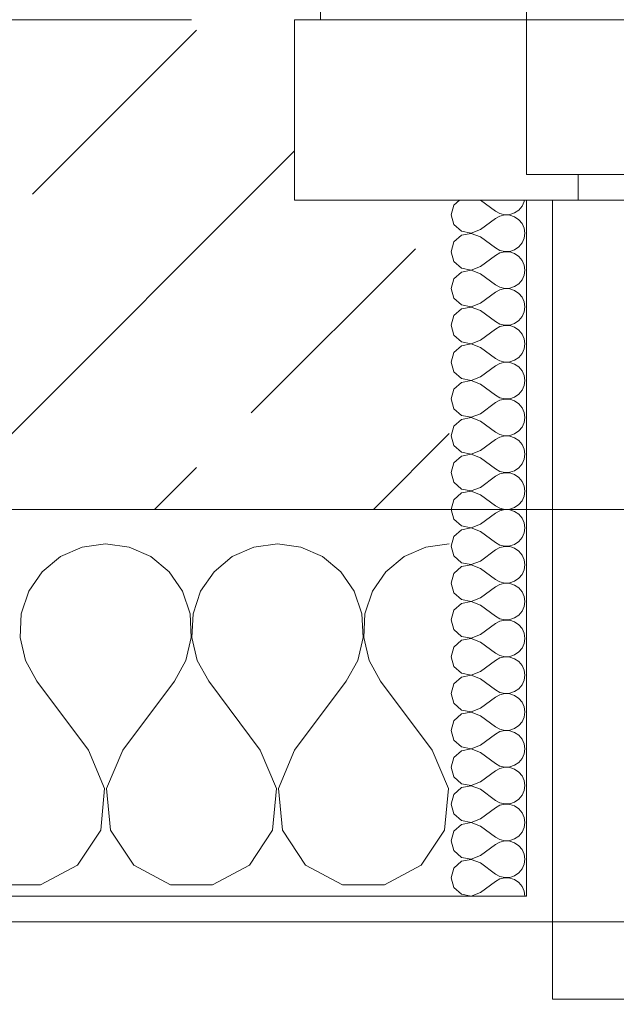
# Model space of a CAD drawing. Header units: metres. Extents: x -4 to 100, y -11 to 17.
# Tile 426 of 656: x 37.033 to 37.265, y -0.187 to 0.195. Entities that reach past the tile are written whole.
import ezdxf

# ---------------------------------------------------------------- set-up
doc = ezdxf.new("R2010")
doc.units = ezdxf.units.M
doc.header["$MEASUREMENT"] = 0
for name, pattern in [('Strichlinie eng', [0.115, 0.075, -0.04]), ('Untersicht', [0.1, 0.075, -0.025]), ('Wipeout_Contour', [1, 0, -1])]:
    doc.linetypes.add(name, pattern=pattern)
for name, color, linetype in [('152 - Bemaßung_ Beschriftung.Ausbau', 7, 'Continuous'), ('603 - Struktur.Bodenplatte_ Decke Roh', 7, 'Continuous'), ('604 - Struktur.Wand Aussen', 7, 'Continuous'), ('653 - Abdeckung.TB Verkofferung', 7, 'Continuous')]:
    doc.layers.add(name, color=color, linetype=linetype)
doc.styles.add('ERSTELLTER_STIL_2', font='txt')
doc.dimstyles.new('ERSTELLTER_STIL__3', dxfattribs={"dimtxt": 0.1, "dimasz": 0.0532, "dimexe": 0.18, "dimexo": 0.0625, "dimgap": 0, "dimtad": 1, "dimzin": 0, "dimdsep": 46, "dimtxsty": 'ERSTELLTER_STIL_2', "dimblk": 'ARROWHEAD_2', "dimblk1": 'ARROWHEAD_2', "dimblk2": 'ARROWHEAD_2', "dimcen": 0.09, "dimse1": 1, "dimse2": 1, "dimclrd": 7, "dimclre": 7, "dimclrt": 7, "dimazin": 0, "dimtfac": 1, "dimtdec": 4, "dimtmove": 0, "dimatfit": 3, "dimfxl": 1, "dimtolj": 1, "dimtzin": 0, "dimarcsym": 0})
doc.dimstyles.new('ERSTELLTER_STIL__4', dxfattribs={"dimtxt": 0.1, "dimasz": 0.0532, "dimexe": 0.18, "dimexo": 0.0625, "dimgap": 0, "dimtad": 1, "dimzin": 0, "dimdsep": 46, "dimtxsty": 'ERSTELLTER_STIL_2', "dimblk": 'ARROWHEAD_2', "dimblk1": 'ARROWHEAD_2', "dimblk2": 'ARROWHEAD_2', "dimcen": 0.09, "dimse1": 1, "dimse2": 1, "dimclrd": 7, "dimclre": 7, "dimclrt": 7, "dimazin": 0, "dimtfac": 1, "dimtdec": 4, "dimtmove": 2, "dimatfit": 3, "dimfxl": 1, "dimtolj": 1, "dimtzin": 0, "dimarcsym": 0})
doc.dimstyles.new('ERSTELLTER_STIL__5', dxfattribs={"dimtxt": 0.1, "dimasz": 0.0532, "dimexe": 0.18, "dimexo": 0.0625, "dimgap": 0, "dimtad": 1, "dimtih": 1, "dimtoh": 1, "dimzin": 0, "dimdsep": 46, "dimtxsty": 'ERSTELLTER_STIL_2', "dimblk": 'ARROWHEAD_2', "dimblk1": 'ARROWHEAD_2', "dimblk2": 'ARROWHEAD_2', "dimcen": 0.09, "dimse1": 1, "dimse2": 1, "dimclrd": 7, "dimclre": 7, "dimclrt": 7, "dimazin": 0, "dimtfac": 1, "dimtdec": 4, "dimtmove": 0, "dimatfit": 3, "dimfxl": 1, "dimtolj": 1, "dimtzin": 0, "dimarcsym": 0})
doc.dimstyles.new('ERSTELLTER_STIL__8', dxfattribs={"dimtxt": 0.18, "dimasz": 0.03648, "dimexe": 0.18, "dimexo": 0.0625, "dimgap": 0, "dimtad": 0, "dimtih": 1, "dimtoh": 1, "dimdec": 4, "dimzin": 0, "dimdsep": 46, "dimcen": 0.09, "dimadec": 0, "dimazin": 0, "dimtfac": 1, "dimtdec": 4, "dimtmove": 0, "dimatfit": 3, "dimldrblk": 'ARROWHEAD_11', "dimfxl": 1, "dimtolj": 1, "dimtzin": 0, "dimarcsym": 0})
pattern_1 = [(0, (0, 0), (0, 0.08660254), [0, -0.05]), (0, (0.025, 0.0433), (0, 0.08660254), [0, -0.05])]

# ---------------------------------------------------------------- blocks, each defined once
blk = doc.blocks.new('*X127')
at = {"layer": '604 - Struktur.Wand Aussen', "color": 7, "linetype": 'Continuous', "lineweight": 5}
for p, q in [((37.05756, -0.0096), (37.04914, -0.01331)), ((37.06667, -0.00833), (37.05756, -0.0096)), ((37.07578, -0.0096), (37.06667, -0.00833)), ((37.08419, -0.01331), (37.07578, -0.0096)), ((37.12422, -0.0096), (37.11581, -0.01331)), ((37.13333, -0.00833), (37.12422, -0.0096)), ((37.14244, -0.0096), (37.13333, -0.00833)), ((37.15086, -0.01331), (37.14244, -0.0096)), ((37.19089, -0.0096), (37.18248, -0.01331)), ((37.2, -0.00833), (37.19089, -0.0096)), ((37.04914, -0.01331), (37.04206, -0.01918)), ((37.09127, -0.01918), (37.08419, -0.01331)), ((37.11581, -0.01331), (37.10873, -0.01918)), ((37.15794, -0.01918), (37.15086, -0.01331)), ((37.18248, -0.01331), (37.17539, -0.01918)), ((37.04206, -0.01918), (37.03685, -0.02676)), ((37.09648, -0.02676), (37.09127, -0.01918)), ((37.10873, -0.01918), (37.10352, -0.02676)), ((37.16315, -0.02676), (37.15794, -0.01918)), ((37.17539, -0.01918), (37.17019, -0.02676)), ((37.03685, -0.02676), (37.03391, -0.03547)), ((37.09942, -0.03547), (37.09648, -0.02676)), ((37.10352, -0.02676), (37.10058, -0.03547)), ((37.16609, -0.03547), (37.16315, -0.02676)), ((37.17019, -0.02676), (37.16725, -0.03547)), ((37.03391, -0.03547), (37.03347, -0.04466)), ((37.09987, -0.04466), (37.09942, -0.03547)), ((37.10058, -0.03547), (37.10013, -0.04466)), ((37.16653, -0.04466), (37.16609, -0.03547)), ((37.16725, -0.03547), (37.1668, -0.04466)), ((37.03347, -0.04466), (37.03555, -0.05362)), ((37.09778, -0.05362), (37.09987, -0.04466)), ((37.10013, -0.04466), (37.10222, -0.05362)), ((37.16445, -0.05362), (37.16653, -0.04466)), ((37.1668, -0.04466), (37.16888, -0.05362)), ((37.03555, -0.05362), (37.04, -0.06167)), ((37.09333, -0.06167), (37.09778, -0.05362)), ((37.10222, -0.05362), (37.10667, -0.06167)), ((37.16, -0.06167), (37.16445, -0.05362)), ((37.16888, -0.05362), (37.17333, -0.06167)), ((37.06, -0.08833), (37.04, -0.06167)), ((37.07333, -0.08833), (37.09333, -0.06167)), ((37.12667, -0.08833), (37.10667, -0.06167)), ((37.14, -0.08833), (37.16, -0.06167)), ((37.19333, -0.08833), (37.17333, -0.06167)), ((37.06629, -0.1033), (37.06, -0.08833)), ((37.07333, -0.08833), (37.06705, -0.1033)), ((37.13295, -0.1033), (37.12667, -0.08833)), ((37.14, -0.08833), (37.13371, -0.1033)), ((37.19962, -0.1033), (37.19333, -0.08833)), ((37.06475, -0.11947), (37.06629, -0.1033)), ((37.06705, -0.1033), (37.06858, -0.11947)), ((37.13142, -0.11947), (37.13295, -0.1033)), ((37.13371, -0.1033), (37.13525, -0.11947)), ((37.19808, -0.11947), (37.19962, -0.1033)), ((37.05576, -0.13299), (37.06475, -0.11947)), ((37.06858, -0.11947), (37.07757, -0.13299)), ((37.12243, -0.13299), (37.13142, -0.11947)), ((37.13525, -0.11947), (37.14424, -0.13299)), ((37.1891, -0.13299), (37.19808, -0.11947)), ((37.04145, -0.14066), (37.05576, -0.13299)), ((37.07757, -0.13299), (37.09188, -0.14066)), ((37.10812, -0.14066), (37.12243, -0.13299)), ((37.14424, -0.13299), (37.15855, -0.14066)), ((37.17479, -0.14066), (37.1891, -0.13299)), ((37.02521, -0.14066), (37.04145, -0.14066)), ((37.09188, -0.14066), (37.10812, -0.14066)), ((37.15855, -0.14066), (37.17479, -0.14066))]:
    blk.add_line(p, q, dxfattribs=at)
blk = doc.blocks.new('*X132')
at = {"layer": '604 - Struktur.Wand Aussen', "color": 7, "linetype": 'Continuous', "lineweight": 5}
for p, q in [((37.20178, 0.12304), (37.20071, 0.11929)), ((37.20392, 0.125), (37.20178, 0.12304)), ((37.21214, 0.125), (37.21786, 0.12071)), ((37.22696, 0.12116), (37.22822, 0.12267)), ((37.22822, 0.12267), (37.22901, 0.12448)), ((37.22901, 0.12448), (37.22909, 0.125)), ((37.20071, 0.11929), (37.20178, 0.11553)), ((37.21786, 0.12071), (37.21958, 0.11976)), ((37.21958, 0.11881), (37.21786, 0.11786)), ((37.21958, 0.11976), (37.2215, 0.11931)), ((37.2215, 0.11926), (37.21958, 0.11881)), ((37.2215, 0.11931), (37.22347, 0.11941)), ((37.22347, 0.11916), (37.2215, 0.11926)), ((37.22347, 0.11941), (37.22534, 0.12004)), ((37.22534, 0.11853), (37.22347, 0.11916)), ((37.22534, 0.12004), (37.22696, 0.12116)), ((37.22696, 0.11742), (37.22534, 0.11853)), ((37.20178, 0.11553), (37.20466, 0.1129)), ((37.21214, 0.11357), (37.21786, 0.11786)), ((37.22822, 0.1159), (37.22696, 0.11742)), ((37.22901, 0.11409), (37.22822, 0.1159)), ((37.20466, 0.11139), (37.20178, 0.10876)), ((37.20466, 0.1129), (37.2085, 0.11217)), ((37.2085, 0.11211), (37.20466, 0.11139)), ((37.2085, 0.11217), (37.21214, 0.11357)), ((37.21214, 0.11071), (37.2085, 0.11211)), ((37.22929, 0.11214), (37.22901, 0.11409)), ((37.22901, 0.11019), (37.22929, 0.11214)), ((37.20178, 0.10876), (37.20071, 0.105)), ((37.21214, 0.11071), (37.21786, 0.10643)), ((37.22696, 0.10687), (37.22822, 0.10839)), ((37.22822, 0.10839), (37.22901, 0.11019)), ((37.20071, 0.105), (37.20178, 0.10124)), ((37.21214, 0.09929), (37.21786, 0.10357)), ((37.21786, 0.10643), (37.21958, 0.10547)), ((37.21958, 0.10453), (37.21786, 0.10357)), ((37.21958, 0.10547), (37.2215, 0.10503)), ((37.2215, 0.10497), (37.21958, 0.10453)), ((37.2215, 0.10503), (37.22347, 0.10512)), ((37.22347, 0.10488), (37.2215, 0.10497)), ((37.22347, 0.10512), (37.22534, 0.10575)), ((37.22534, 0.10425), (37.22347, 0.10488)), ((37.22534, 0.10575), (37.22696, 0.10687)), ((37.22696, 0.10313), (37.22534, 0.10425)), ((37.20178, 0.10124), (37.20466, 0.09861)), ((37.22822, 0.10161), (37.22696, 0.10313)), ((37.22901, 0.09981), (37.22822, 0.10161)), ((37.22929, 0.09786), (37.22901, 0.09981)), ((37.20466, 0.0971), (37.20178, 0.09447)), ((37.20466, 0.09861), (37.2085, 0.09789)), ((37.2085, 0.09783), (37.20466, 0.0971)), ((37.2085, 0.09789), (37.21214, 0.09929)), ((37.21214, 0.09643), (37.2085, 0.09783)), ((37.21214, 0.09643), (37.21786, 0.09214)), ((37.22822, 0.0941), (37.22901, 0.09591)), ((37.22901, 0.09591), (37.22929, 0.09786)), ((37.20178, 0.09447), (37.20071, 0.09071)), ((37.21786, 0.09214), (37.21958, 0.09119)), ((37.22534, 0.09147), (37.22696, 0.09258)), ((37.22696, 0.09258), (37.22822, 0.0941)), ((37.20071, 0.09071), (37.20178, 0.08696)), ((37.21214, 0.085), (37.21786, 0.08929)), ((37.21958, 0.09024), (37.21786, 0.08929)), ((37.21958, 0.09119), (37.2215, 0.09074)), ((37.2215, 0.09069), (37.21958, 0.09024)), ((37.2215, 0.09074), (37.22347, 0.09084)), ((37.22347, 0.09059), (37.2215, 0.09069)), ((37.22347, 0.09084), (37.22534, 0.09147)), ((37.22534, 0.08996), (37.22347, 0.09059)), ((37.22696, 0.08884), (37.22534, 0.08996)), ((37.22822, 0.08733), (37.22696, 0.08884)), ((37.20178, 0.08696), (37.20466, 0.08433)), ((37.20466, 0.08433), (37.2085, 0.0836)), ((37.2085, 0.0836), (37.21214, 0.085)), ((37.22901, 0.08552), (37.22822, 0.08733)), ((37.22929, 0.08357), (37.22901, 0.08552)), ((37.20466, 0.08282), (37.20178, 0.08018)), ((37.2085, 0.08354), (37.20466, 0.08282)), ((37.21214, 0.08214), (37.2085, 0.08354)), ((37.21214, 0.08214), (37.21786, 0.07786)), ((37.22822, 0.07982), (37.22901, 0.08162)), ((37.22901, 0.08162), (37.22929, 0.08357)), ((37.20178, 0.08018), (37.20071, 0.07643)), ((37.20071, 0.07643), (37.20178, 0.07267)), ((37.21786, 0.07786), (37.21958, 0.0769)), ((37.21958, 0.0769), (37.2215, 0.07646)), ((37.2215, 0.0764), (37.21958, 0.07595)), ((37.2215, 0.07646), (37.22347, 0.07655)), ((37.22347, 0.0763), (37.2215, 0.0764)), ((37.22347, 0.07655), (37.22534, 0.07718)), ((37.22534, 0.07718), (37.22696, 0.0783)), ((37.22696, 0.0783), (37.22822, 0.07982)), ((37.20178, 0.07267), (37.20466, 0.07004)), ((37.21214, 0.07071), (37.21786, 0.075)), ((37.21958, 0.07595), (37.21786, 0.075)), ((37.22534, 0.07567), (37.22347, 0.0763)), ((37.22696, 0.07456), (37.22534, 0.07567)), ((37.22822, 0.07304), (37.22696, 0.07456)), ((37.22901, 0.07124), (37.22822, 0.07304)), ((37.20466, 0.07004), (37.2085, 0.06931)), ((37.2085, 0.06926), (37.20466, 0.06853)), ((37.2085, 0.06931), (37.21214, 0.07071)), ((37.21214, 0.06786), (37.2085, 0.06926)), ((37.22929, 0.06929), (37.22901, 0.07124)), ((37.22901, 0.06733), (37.22929, 0.06929)), ((37.20178, 0.0659), (37.20071, 0.06214)), ((37.20466, 0.06853), (37.20178, 0.0659)), ((37.21214, 0.06786), (37.21786, 0.06357)), ((37.22696, 0.06401), (37.22822, 0.06553)), ((37.22822, 0.06553), (37.22901, 0.06733)), ((37.20071, 0.06214), (37.20178, 0.05839)), ((37.21786, 0.06357), (37.21958, 0.06262)), ((37.21958, 0.06167), (37.21786, 0.06071)), ((37.21958, 0.06262), (37.2215, 0.06217)), ((37.2215, 0.06211), (37.21958, 0.06167)), ((37.2215, 0.06217), (37.22347, 0.06227)), ((37.22347, 0.06202), (37.2215, 0.06211)), ((37.22347, 0.06227), (37.22534, 0.0629)), ((37.22534, 0.06139), (37.22347, 0.06202)), ((37.22534, 0.0629), (37.22696, 0.06401)), ((37.22696, 0.06027), (37.22534, 0.06139)), ((37.20178, 0.05839), (37.20466, 0.05575)), ((37.21214, 0.05643), (37.21786, 0.06071)), ((37.22822, 0.05876), (37.22696, 0.06027)), ((37.22901, 0.05695), (37.22822, 0.05876)), ((37.20466, 0.05425), (37.20178, 0.05161)), ((37.20466, 0.05575), (37.2085, 0.05503)), ((37.2085, 0.05497), (37.20466, 0.05425)), ((37.2085, 0.05503), (37.21214, 0.05643)), ((37.21214, 0.05357), (37.2085, 0.05497)), ((37.21214, 0.05357), (37.21786, 0.04929)), ((37.22929, 0.055), (37.22901, 0.05695)), ((37.22901, 0.05305), (37.22929, 0.055)), ((37.20178, 0.05161), (37.20071, 0.04786)), ((37.22534, 0.04861), (37.22696, 0.04973)), ((37.22696, 0.04973), (37.22822, 0.05124)), ((37.22822, 0.05124), (37.22901, 0.05305)), ((37.20071, 0.04786), (37.20178, 0.0441)), ((37.21214, 0.04214), (37.21786, 0.04643)), ((37.21786, 0.04929), (37.21958, 0.04833)), ((37.21958, 0.04738), (37.21786, 0.04643)), ((37.21958, 0.04833), (37.2215, 0.04789)), ((37.2215, 0.04783), (37.21958, 0.04738)), ((37.2215, 0.04789), (37.22347, 0.04798)), ((37.22347, 0.04773), (37.2215, 0.04783)), ((37.22347, 0.04798), (37.22534, 0.04861)), ((37.22534, 0.0471), (37.22347, 0.04773)), ((37.22696, 0.04599), (37.22534, 0.0471)), ((37.22822, 0.04447), (37.22696, 0.04599)), ((37.20178, 0.0441), (37.20466, 0.04147)), ((37.2085, 0.04074), (37.21214, 0.04214)), ((37.22901, 0.04267), (37.22822, 0.04447)), ((37.22929, 0.04071), (37.22901, 0.04267)), ((37.20466, 0.03996), (37.20178, 0.03733)), ((37.20466, 0.04147), (37.2085, 0.04074)), ((37.2085, 0.04069), (37.20466, 0.03996)), ((37.21214, 0.03929), (37.2085, 0.04069)), ((37.21214, 0.03929), (37.21786, 0.035)), ((37.22822, 0.03696), (37.22901, 0.03876)), ((37.22901, 0.03876), (37.22929, 0.04071)), ((37.20178, 0.03733), (37.20071, 0.03357)), ((37.21786, 0.035), (37.21958, 0.03405)), ((37.22534, 0.03433), (37.22696, 0.03544)), ((37.22696, 0.03544), (37.22822, 0.03696)), ((37.20071, 0.03357), (37.20178, 0.02982)), ((37.21214, 0.02786), (37.21786, 0.03214)), ((37.21958, 0.0331), (37.21786, 0.03214)), ((37.21958, 0.03405), (37.2215, 0.0336)), ((37.2215, 0.03354), (37.21958, 0.0331)), ((37.2215, 0.0336), (37.22347, 0.0337)), ((37.22347, 0.03345), (37.2215, 0.03354)), ((37.22347, 0.0337), (37.22534, 0.03433)), ((37.22534, 0.03282), (37.22347, 0.03345)), ((37.22696, 0.0317), (37.22534, 0.03282)), ((37.22822, 0.03018), (37.22696, 0.0317)), ((37.20178, 0.02982), (37.20466, 0.02718)), ((37.20466, 0.02718), (37.2085, 0.02646)), ((37.2085, 0.02646), (37.21214, 0.02786)), ((37.22901, 0.02838), (37.22822, 0.03018)), ((37.22929, 0.02643), (37.22901, 0.02838)), ((37.20178, 0.02304), (37.20071, 0.01929)), ((37.20466, 0.02567), (37.20178, 0.02304)), ((37.2085, 0.0264), (37.20466, 0.02567)), ((37.21214, 0.025), (37.2085, 0.0264)), ((37.21214, 0.025), (37.21786, 0.02071)), ((37.22822, 0.02267), (37.22901, 0.02448)), ((37.22901, 0.02448), (37.22929, 0.02643)), ((37.20071, 0.01929), (37.20178, 0.01553)), ((37.21786, 0.02071), (37.21958, 0.01976)), ((37.21958, 0.01976), (37.2215, 0.01931)), ((37.2215, 0.01926), (37.21958, 0.01881)), ((37.2215, 0.01931), (37.22347, 0.01941)), ((37.22347, 0.01916), (37.2215, 0.01926)), ((37.22347, 0.01941), (37.22534, 0.02004)), ((37.22534, 0.01853), (37.22347, 0.01916)), ((37.22534, 0.02004), (37.22696, 0.02116)), ((37.22696, 0.02116), (37.22822, 0.02267)), ((37.20178, 0.01553), (37.20466, 0.0129)), ((37.21214, 0.01357), (37.21786, 0.01786)), ((37.21958, 0.01881), (37.21786, 0.01786)), ((37.22696, 0.01742), (37.22534, 0.01853)), ((37.22822, 0.0159), (37.22696, 0.01742)), ((37.22901, 0.01409), (37.22822, 0.0159)), ((37.20466, 0.0129), (37.2085, 0.01217)), ((37.2085, 0.01211), (37.20466, 0.01139)), ((37.2085, 0.01217), (37.21214, 0.01357)), ((37.21214, 0.01071), (37.2085, 0.01211)), ((37.22929, 0.01214), (37.22901, 0.01409)), ((37.22901, 0.01019), (37.22929, 0.01214)), ((37.20178, 0.00876), (37.20071, 0.005)), ((37.20466, 0.01139), (37.20178, 0.00876)), ((37.21214, 0.01071), (37.21786, 0.00643)), ((37.22696, 0.00687), (37.22822, 0.00839)), ((37.22822, 0.00839), (37.22901, 0.01019)), ((37.20071, 0.005), (37.20178, 0.00124)), ((37.21786, 0.00643), (37.21958, 0.00547)), ((37.21958, 0.00453), (37.21786, 0.00357)), ((37.21958, 0.00547), (37.2215, 0.00503)), ((37.2215, 0.00497), (37.21958, 0.00453)), ((37.2215, 0.00503), (37.22347, 0.00512)), ((37.22347, 0.00488), (37.2215, 0.00497)), ((37.22347, 0.00512), (37.22534, 0.00575)), ((37.22534, 0.00425), (37.22347, 0.00488)), ((37.22534, 0.00575), (37.22696, 0.00687)), ((37.22696, 0.00313), (37.22534, 0.00425)), ((37.20178, 0.00124), (37.20466, -0.00139)), ((37.21214, -0.00071), (37.21786, 0.00357)), ((37.22822, 0.00161), (37.22696, 0.00313)), ((37.22901, -0.00019), (37.22822, 0.00161)), ((37.20466, -0.0029), (37.20178, -0.00553)), ((37.20466, -0.00139), (37.2085, -0.00211)), ((37.2085, -0.00217), (37.20466, -0.0029)), ((37.2085, -0.00211), (37.21214, -0.00071)), ((37.21214, -0.00357), (37.2085, -0.00217)), ((37.21214, -0.00357), (37.21786, -0.00786)), ((37.22929, -0.00214), (37.22901, -0.00019)), ((37.22901, -0.00409), (37.22929, -0.00214)), ((37.20178, -0.00553), (37.20071, -0.00929)), ((37.22534, -0.00853), (37.22696, -0.00742)), ((37.22696, -0.00742), (37.22822, -0.0059)), ((37.22822, -0.0059), (37.22901, -0.00409)), ((37.20071, -0.00929), (37.20178, -0.01304)), ((37.21214, -0.015), (37.21786, -0.01071)), ((37.21786, -0.00786), (37.21958, -0.00881)), ((37.21958, -0.00976), (37.21786, -0.01071)), ((37.21958, -0.00881), (37.2215, -0.00926)), ((37.2215, -0.00931), (37.21958, -0.00976)), ((37.2215, -0.00926), (37.22347, -0.00916)), ((37.22347, -0.00941), (37.2215, -0.00931)), ((37.22347, -0.00916), (37.22534, -0.00853)), ((37.22534, -0.01004), (37.22347, -0.00941)), ((37.22696, -0.01116), (37.22534, -0.01004)), ((37.22822, -0.01267), (37.22696, -0.01116)), ((37.20178, -0.01304), (37.20466, -0.01567)), ((37.2085, -0.0164), (37.21214, -0.015)), ((37.22901, -0.01448), (37.22822, -0.01267)), ((37.22929, -0.01643), (37.22901, -0.01448)), ((37.20466, -0.01718), (37.20178, -0.01982)), ((37.20466, -0.01567), (37.2085, -0.0164)), ((37.2085, -0.01646), (37.20466, -0.01718)), ((37.21214, -0.01786), (37.2085, -0.01646)), ((37.21214, -0.01786), (37.21786, -0.02214)), ((37.22822, -0.02018), (37.22901, -0.01838)), ((37.22901, -0.01838), (37.22929, -0.01643)), ((37.20178, -0.01982), (37.20071, -0.02357)), ((37.21786, -0.02214), (37.21958, -0.0231)), ((37.22347, -0.02345), (37.22534, -0.02282)), ((37.22534, -0.02282), (37.22696, -0.0217)), ((37.22696, -0.0217), (37.22822, -0.02018)), ((37.20071, -0.02357), (37.20178, -0.02733)), ((37.21214, -0.02929), (37.21786, -0.025)), ((37.21958, -0.02405), (37.21786, -0.025)), ((37.21958, -0.0231), (37.2215, -0.02354)), ((37.2215, -0.0236), (37.21958, -0.02405)), ((37.2215, -0.02354), (37.22347, -0.02345)), ((37.22347, -0.0237), (37.2215, -0.0236)), ((37.22534, -0.02433), (37.22347, -0.0237)), ((37.22696, -0.02544), (37.22534, -0.02433)), ((37.22822, -0.02696), (37.22696, -0.02544)), ((37.20178, -0.02733), (37.20466, -0.02996)), ((37.20466, -0.02996), (37.2085, -0.03069)), ((37.2085, -0.03069), (37.21214, -0.02929)), ((37.22901, -0.02876), (37.22822, -0.02696)), ((37.22929, -0.03071), (37.22901, -0.02876)), ((37.20178, -0.0341), (37.20071, -0.03786)), ((37.20466, -0.03147), (37.20178, -0.0341)), ((37.2085, -0.03074), (37.20466, -0.03147)), ((37.21214, -0.03214), (37.2085, -0.03074)), ((37.21214, -0.03214), (37.21786, -0.03643)), ((37.22822, -0.03447), (37.22901, -0.03267)), ((37.22901, -0.03267), (37.22929, -0.03071)), ((37.20071, -0.03786), (37.20178, -0.04161)), ((37.21786, -0.03643), (37.21958, -0.03738)), ((37.21958, -0.03738), (37.2215, -0.03783)), ((37.2215, -0.03789), (37.21958, -0.03833)), ((37.2215, -0.03783), (37.22347, -0.03773)), ((37.22347, -0.03798), (37.2215, -0.03789)), ((37.22347, -0.03773), (37.22534, -0.0371)), ((37.22534, -0.03861), (37.22347, -0.03798)), ((37.22534, -0.0371), (37.22696, -0.03599)), ((37.22696, -0.03599), (37.22822, -0.03447)), ((37.20178, -0.04161), (37.20466, -0.04425)), ((37.21214, -0.04357), (37.21786, -0.03929)), ((37.21958, -0.03833), (37.21786, -0.03929)), ((37.22696, -0.03973), (37.22534, -0.03861)), ((37.22822, -0.04124), (37.22696, -0.03973)), ((37.22901, -0.04305), (37.22822, -0.04124)), ((37.20466, -0.04575), (37.20178, -0.04839)), ((37.20466, -0.04425), (37.2085, -0.04497)), ((37.2085, -0.04503), (37.20466, -0.04575)), ((37.2085, -0.04497), (37.21214, -0.04357)), ((37.21214, -0.04643), (37.2085, -0.04503)), ((37.22929, -0.045), (37.22901, -0.04305)), ((37.22901, -0.04695), (37.22929, -0.045)), ((37.20178, -0.04839), (37.20071, -0.05214)), ((37.21214, -0.04643), (37.21786, -0.05071)), ((37.22696, -0.05027), (37.22822, -0.04876)), ((37.22822, -0.04876), (37.22901, -0.04695)), ((37.20071, -0.05214), (37.20178, -0.0559)), ((37.21786, -0.05071), (37.21958, -0.05167)), ((37.21958, -0.05262), (37.21786, -0.05357)), ((37.21958, -0.05167), (37.2215, -0.05211)), ((37.2215, -0.05217), (37.21958, -0.05262)), ((37.2215, -0.05211), (37.22347, -0.05202)), ((37.22347, -0.05227), (37.2215, -0.05217)), ((37.22347, -0.05202), (37.22534, -0.05139)), ((37.22534, -0.0529), (37.22347, -0.05227)), ((37.22534, -0.05139), (37.22696, -0.05027)), ((37.22696, -0.05401), (37.22534, -0.0529)), ((37.20178, -0.0559), (37.20466, -0.05853)), ((37.21214, -0.05786), (37.21786, -0.05357)), ((37.22822, -0.05553), (37.22696, -0.05401)), ((37.22901, -0.05733), (37.22822, -0.05553)), ((37.20466, -0.06004), (37.20178, -0.06267)), ((37.20466, -0.05853), (37.2085, -0.05926)), ((37.2085, -0.05931), (37.20466, -0.06004)), ((37.2085, -0.05926), (37.21214, -0.05786)), ((37.21214, -0.06071), (37.2085, -0.05931)), ((37.21214, -0.06071), (37.21786, -0.065)), ((37.22929, -0.05929), (37.22901, -0.05733)), ((37.22901, -0.06124), (37.22929, -0.05929)), ((37.20178, -0.06267), (37.20071, -0.06643)), ((37.22534, -0.06567), (37.22696, -0.06456)), ((37.22696, -0.06456), (37.22822, -0.06304)), ((37.22822, -0.06304), (37.22901, -0.06124)), ((37.20071, -0.06643), (37.20178, -0.07018)), ((37.21214, -0.07214), (37.21786, -0.06786)), ((37.21786, -0.065), (37.21958, -0.06595)), ((37.21958, -0.0669), (37.21786, -0.06786)), ((37.21958, -0.06595), (37.2215, -0.0664)), ((37.2215, -0.06646), (37.21958, -0.0669)), ((37.2215, -0.0664), (37.22347, -0.0663)), ((37.22347, -0.06655), (37.2215, -0.06646)), ((37.22347, -0.0663), (37.22534, -0.06567)), ((37.22534, -0.06718), (37.22347, -0.06655)), ((37.22696, -0.0683), (37.22534, -0.06718)), ((37.22822, -0.06982), (37.22696, -0.0683)), ((37.20178, -0.07018), (37.20466, -0.07282)), ((37.2085, -0.07354), (37.21214, -0.07214)), ((37.22901, -0.07162), (37.22822, -0.06982)), ((37.22929, -0.07357), (37.22901, -0.07162)), ((37.20466, -0.07433), (37.20178, -0.07696)), ((37.20466, -0.07282), (37.2085, -0.07354)), ((37.2085, -0.0736), (37.20466, -0.07433)), ((37.21214, -0.075), (37.2085, -0.0736)), ((37.21214, -0.075), (37.21786, -0.07929)), ((37.22822, -0.07733), (37.22901, -0.07552)), ((37.22901, -0.07552), (37.22929, -0.07357)), ((37.20178, -0.07696), (37.20071, -0.08071)), ((37.21786, -0.07929), (37.21958, -0.08024)), ((37.22347, -0.08059), (37.22534, -0.07996)), ((37.22534, -0.07996), (37.22696, -0.07884)), ((37.22696, -0.07884), (37.22822, -0.07733)), ((37.20071, -0.08071), (37.20178, -0.08447)), ((37.21214, -0.08643), (37.21786, -0.08214)), ((37.21958, -0.08119), (37.21786, -0.08214)), ((37.21958, -0.08024), (37.2215, -0.08069)), ((37.2215, -0.08074), (37.21958, -0.08119)), ((37.2215, -0.08069), (37.22347, -0.08059)), ((37.22347, -0.08084), (37.2215, -0.08074)), ((37.22534, -0.08147), (37.22347, -0.08084)), ((37.22696, -0.08258), (37.22534, -0.08147)), ((37.22822, -0.0841), (37.22696, -0.08258)), ((37.20178, -0.08447), (37.20466, -0.0871)), ((37.20466, -0.0871), (37.2085, -0.08783)), ((37.2085, -0.08783), (37.21214, -0.08643)), ((37.22901, -0.08591), (37.22822, -0.0841)), ((37.22929, -0.08786), (37.22901, -0.08591)), ((37.20178, -0.09124), (37.20071, -0.095)), ((37.20466, -0.08861), (37.20178, -0.09124)), ((37.2085, -0.08789), (37.20466, -0.08861)), ((37.21214, -0.08929), (37.2085, -0.08789)), ((37.21214, -0.08929), (37.21786, -0.09357)), ((37.22696, -0.09313), (37.22822, -0.09161)), ((37.22822, -0.09161), (37.22901, -0.08981)), ((37.22901, -0.08981), (37.22929, -0.08786)), ((37.20071, -0.095), (37.20178, -0.09876)), ((37.21786, -0.09357), (37.21958, -0.09453)), ((37.21958, -0.09547), (37.21786, -0.09643)), ((37.21958, -0.09453), (37.2215, -0.09497)), ((37.2215, -0.09503), (37.21958, -0.09547)), ((37.2215, -0.09497), (37.22347, -0.09488)), ((37.22347, -0.09512), (37.2215, -0.09503)), ((37.22347, -0.09488), (37.22534, -0.09425)), ((37.22534, -0.09575), (37.22347, -0.09512)), ((37.22534, -0.09425), (37.22696, -0.09313)), ((37.20178, -0.09876), (37.20466, -0.10139)), ((37.21214, -0.10071), (37.21786, -0.09643)), ((37.22696, -0.09687), (37.22534, -0.09575)), ((37.22822, -0.09839), (37.22696, -0.09687)), ((37.22901, -0.10019), (37.22822, -0.09839)), ((37.20466, -0.1029), (37.20178, -0.10553)), ((37.20466, -0.10139), (37.2085, -0.10211)), ((37.2085, -0.10217), (37.20466, -0.1029)), ((37.2085, -0.10211), (37.21214, -0.10071)), ((37.21214, -0.10357), (37.2085, -0.10217)), ((37.22929, -0.10214), (37.22901, -0.10019)), ((37.22901, -0.10409), (37.22929, -0.10214)), ((37.20178, -0.10553), (37.20071, -0.10929)), ((37.21214, -0.10357), (37.21786, -0.10786)), ((37.22696, -0.10742), (37.22822, -0.1059)), ((37.22822, -0.1059), (37.22901, -0.10409)), ((37.20071, -0.10929), (37.20178, -0.11304)), ((37.21214, -0.115), (37.21786, -0.11071)), ((37.21786, -0.10786), (37.21958, -0.10881)), ((37.21958, -0.10976), (37.21786, -0.11071)), ((37.21958, -0.10881), (37.2215, -0.10926)), ((37.2215, -0.10931), (37.21958, -0.10976)), ((37.2215, -0.10926), (37.22347, -0.10916)), ((37.22347, -0.10941), (37.2215, -0.10931)), ((37.22347, -0.10916), (37.22534, -0.10853)), ((37.22534, -0.11004), (37.22347, -0.10941)), ((37.22534, -0.10853), (37.22696, -0.10742)), ((37.22696, -0.11116), (37.22534, -0.11004)), ((37.20178, -0.11304), (37.20466, -0.11567)), ((37.22822, -0.11267), (37.22696, -0.11116)), ((37.22901, -0.11448), (37.22822, -0.11267)), ((37.22929, -0.11643), (37.22901, -0.11448)), ((37.20466, -0.11718), (37.20178, -0.11982)), ((37.20466, -0.11567), (37.2085, -0.1164)), ((37.2085, -0.11646), (37.20466, -0.11718)), ((37.2085, -0.1164), (37.21214, -0.115)), ((37.21214, -0.11786), (37.2085, -0.11646)), ((37.21214, -0.11786), (37.21786, -0.12214)), ((37.22822, -0.12018), (37.22901, -0.11838)), ((37.22901, -0.11838), (37.22929, -0.11643)), ((37.20178, -0.11982), (37.20071, -0.12357)), ((37.21786, -0.12214), (37.21958, -0.1231)), ((37.22534, -0.12282), (37.22696, -0.1217)), ((37.22696, -0.1217), (37.22822, -0.12018)), ((37.20071, -0.12357), (37.20178, -0.12733)), ((37.21214, -0.12929), (37.21786, -0.125)), ((37.21958, -0.12405), (37.21786, -0.125)), ((37.21958, -0.1231), (37.2215, -0.12354)), ((37.2215, -0.1236), (37.21958, -0.12405)), ((37.2215, -0.12354), (37.22347, -0.12345)), ((37.22347, -0.1237), (37.2215, -0.1236)), ((37.22347, -0.12345), (37.22534, -0.12282)), ((37.22534, -0.12433), (37.22347, -0.1237)), ((37.22696, -0.12544), (37.22534, -0.12433)), ((37.22822, -0.12696), (37.22696, -0.12544)), ((37.20178, -0.12733), (37.20466, -0.12996)), ((37.2085, -0.13069), (37.21214, -0.12929)), ((37.22901, -0.12876), (37.22822, -0.12696)), ((37.22929, -0.13071), (37.22901, -0.12876)), ((37.20466, -0.13147), (37.20178, -0.1341)), ((37.20466, -0.12996), (37.2085, -0.13069)), ((37.2085, -0.13074), (37.20466, -0.13147)), ((37.21214, -0.13214), (37.2085, -0.13074)), ((37.21214, -0.13214), (37.21786, -0.13643)), ((37.22822, -0.13447), (37.22901, -0.13267)), ((37.22901, -0.13267), (37.22929, -0.13071)), ((37.20178, -0.1341), (37.20071, -0.13786)), ((37.21786, -0.13643), (37.21958, -0.13738)), ((37.21958, -0.13738), (37.2215, -0.13783)), ((37.22347, -0.13773), (37.22534, -0.1371)), ((37.22534, -0.1371), (37.22696, -0.13599)), ((37.22696, -0.13599), (37.22822, -0.13447)), ((37.20071, -0.13786), (37.20178, -0.14161)), ((37.21214, -0.14357), (37.21786, -0.13929)), ((37.21958, -0.13833), (37.21786, -0.13929)), ((37.2215, -0.13789), (37.21958, -0.13833)), ((37.2215, -0.13783), (37.22347, -0.13773)), ((37.22347, -0.13798), (37.2215, -0.13789)), ((37.22534, -0.13861), (37.22347, -0.13798)), ((37.22696, -0.13973), (37.22534, -0.13861)), ((37.22822, -0.14124), (37.22696, -0.13973)), ((37.22901, -0.14305), (37.22822, -0.14124)), ((37.20178, -0.14161), (37.20466, -0.14425)), ((37.20466, -0.14425), (37.2085, -0.14497)), ((37.2085, -0.14497), (37.21214, -0.14357)), ((37.22929, -0.145), (37.22901, -0.14305))]:
    blk.add_line(p, q, dxfattribs=at)
blk = doc.blocks.new('ARROWHEAD_11')
at = {"color": 0, "linetype": 'Continuous', "lineweight": 0}
blk.add_line((0, 0), (-1, 0), dxfattribs=at)
at = {"color": 0, "linetype": 'Continuous', "lineweight": 0, "const_width": 0.25, "flags": 128}
blk.add_lwpolyline([(-0.125, 0, 1), (0.125, 0, 1)], format="xyb", close=True, dxfattribs=at)
blk = doc.blocks.new('*D461')
at = {"layer": '152 - Bemaßung_ Beschriftung.Ausbau', "color": 7, "linetype": 'Continuous', "lineweight": 5}
for p, q in [((35.94, -4.1125), (35.94, -4.0075)), ((33.56021, -4.025), (33.51979, -4.095)), ((35.96021, -4.025), (35.91979, -4.095)), ((33.54, -4.06), (35.94, -4.06)), ((35.94, -4.06), (37.14, -4.06))]:
    blk.add_line(p, q, dxfattribs=at)
at = {"layer": '152 - Bemaßung_ Beschriftung.Ausbau', "color": 7, "lineweight": 5, "char_height": 0.1, "attachment_point": 7, "style": 'ERSTELLTER_STIL_2'}
for s, insert in [('\\A1;{\\pql;\\fArial|b0|i0|c0|p38;2,40}', (34.60697, -4.04)), ('\\A1;{\\pql;\\fArial|b0|i0|c0|p38;2,01}', (34.60697, -4.18))]:
    blk.add_mtext(s, dxfattribs=dict(at, insert=insert))
blk = doc.blocks.new('ARROWHEAD_2')
at = {"color": 0, "linetype": 'Continuous', "lineweight": 0}
for p, q in [((-0.3781, -0.655), (0.3781, 0.655)), ((0, 0), (-1, 0))]:
    blk.add_line(p, q, dxfattribs=at)
blk = doc.blocks.new('*D462')
at = {"layer": '152 - Bemaßung_ Beschriftung.Ausbau', "color": 7, "linetype": 'Continuous', "lineweight": 5}
for p, q in [((37.14, -4.1125), (37.14, -4.0075)), ((35.96021, -4.025), (35.91979, -4.095)), ((37.16021, -4.025), (37.11979, -4.095)), ((35.94, -4.06), (37.14, -4.06)), ((37.14, -4.06), (39.54, -4.06))]:
    blk.add_line(p, q, dxfattribs=at)
at = {"layer": '152 - Bemaßung_ Beschriftung.Ausbau', "color": 7, "lineweight": 5, "insert": (36.40697, -4.04), "char_height": 0.1, "attachment_point": 7, "style": 'ERSTELLTER_STIL_2'}
blk.add_mtext('\\A1;{\\pql;\\fArial|b0|i0|c0|p38;1,20}', dxfattribs=at)
blk = doc.blocks.new('*D463')
at = {"layer": '152 - Bemaßung_ Beschriftung.Ausbau', "color": 7, "linetype": 'Continuous', "lineweight": 5}
for p, q in [((39.54, -4.1125), (39.54, -4.0075)), ((37.16021, -4.025), (37.11979, -4.095)), ((39.56021, -4.025), (39.51979, -4.095)), ((37.14, -4.06), (39.54, -4.06)), ((39.54, -4.06), (40.74, -4.06))]:
    blk.add_line(p, q, dxfattribs=at)
at = {"layer": '152 - Bemaßung_ Beschriftung.Ausbau', "color": 7, "lineweight": 5, "char_height": 0.1, "attachment_point": 7, "style": 'ERSTELLTER_STIL_2'}
for s, insert in [('\\A1;{\\pql;\\fArial|b0|i0|c0|p38;2,40}', (38.20697, -4.04)), ('\\A1;{\\pql;\\fArial|b0|i0|c0|p38;2,01}', (38.20697, -4.18))]:
    blk.add_mtext(s, dxfattribs=dict(at, insert=insert))
blk = doc.blocks.new('*D496')
at = {"layer": '152 - Bemaßung_ Beschriftung.Ausbau', "color": 7, "linetype": 'Continuous', "lineweight": 5}
for p, q in [((36.59999, -4.6125), (36.59999, -4.5075)), ((36.4802, -4.525), (36.43978, -4.595)), ((36.6202, -4.525), (36.57978, -4.595)), ((36.45999, -4.56), (36.59999, -4.56)), ((36.59999, -4.56), (39.89249, -4.56))]:
    blk.add_line(p, q, dxfattribs=at)
blk = doc.blocks.new('*D497')
at = {"layer": '152 - Bemaßung_ Beschriftung.Ausbau', "color": 7, "linetype": 'Continuous', "lineweight": 5}
for p, q in [((39.89249, -4.6125), (39.89249, -4.5075)), ((36.6202, -4.525), (36.57978, -4.595)), ((39.91269, -4.525), (39.87228, -4.595)), ((36.59999, -4.56), (39.89249, -4.56)), ((39.89249, -4.56), (40.05, -4.56))]:
    blk.add_line(p, q, dxfattribs=at)
at = {"layer": '152 - Bemaßung_ Beschriftung.Ausbau', "color": 7, "lineweight": 5, "char_height": 0.1, "attachment_point": 7, "style": 'ERSTELLTER_STIL_2'}
for s, insert in [('\\A1;{\\pql;\\fArial|b0|i0|c0|p38;15\\fArial|b0|i0|c0|p38;\\A1{\\H.66x;\\S75^  ;}}', (39.62032, -4.54165)), ('\\A1;{\\pql;\\fArial|b0|i0|c0|p38;3,29\\fArial|b0|i0|c0|p38;\\A1{\\H.66x;\\S25^  ;}}', (37.93715, -4.55941))]:
    blk.add_mtext(s, dxfattribs=dict(at, insert=insert))
blk = doc.blocks.new('*D541')
at = {"layer": '152 - Bemaßung_ Beschriftung.Ausbau', "color": 7, "linetype": 'Continuous', "lineweight": 5}
for p, q in [((36.67999, -5.1125), (36.67999, -5.0075)), ((36.4002, -5.025), (36.35978, -5.095)), ((36.7002, -5.025), (36.65978, -5.095)), ((36.37999, -5.06), (36.67999, -5.06)), ((36.67999, -5.06), (39.97999, -5.06))]:
    blk.add_line(p, q, dxfattribs=at)
at = {"layer": '152 - Bemaßung_ Beschriftung.Ausbau', "color": 7, "lineweight": 5, "insert": (36.4541, -5.04), "char_height": 0.1, "attachment_point": 7, "style": 'ERSTELLTER_STIL_2'}
blk.add_mtext('\\A1;{\\pql;\\fArial|b0|i0|c0|p38;30}', dxfattribs=at)
blk = doc.blocks.new('*D542')
at = {"layer": '152 - Bemaßung_ Beschriftung.Ausbau', "color": 7, "linetype": 'Continuous', "lineweight": 5}
for p, q in [((39.97999, -5.1125), (39.97999, -5.0075)), ((36.7002, -5.025), (36.65978, -5.095)), ((40.0002, -5.025), (39.95978, -5.095)), ((36.67999, -5.06), (39.97999, -5.06)), ((39.97999, -5.06), (40.27999, -5.06))]:
    blk.add_line(p, q, dxfattribs=at)
at = {"layer": '152 - Bemaßung_ Beschriftung.Ausbau', "color": 7, "lineweight": 5, "insert": (38.19696, -5.04), "char_height": 0.1, "attachment_point": 7, "style": 'ERSTELLTER_STIL_2'}
blk.add_mtext('\\A1;{\\pql;\\fArial|b0|i0|c0|p38;3,30}', dxfattribs=at)
blk = doc.blocks.new('*D562')
at = {"layer": '152 - Bemaßung_ Beschriftung.Ausbau', "color": 7, "linetype": 'Continuous', "lineweight": 5}
for p, q in [((-0.165, -6.1125), (-0.165, -6.0075)), ((62.42503, -6.1125), (62.42503, -6.0075)), ((-0.14479, -6.025), (-0.18521, -6.095)), ((62.40482, -6.095), (62.44523, -6.025)), ((-0.19923, -6.06), (-0.165, -6.06)), ((-0.165, -6.06), (62.42503, -6.06)), ((62.42503, -6.06), (62.45926, -6.06))]:
    blk.add_line(p, q, dxfattribs=at)
at = {"layer": '152 - Bemaßung_ Beschriftung.Ausbau', "color": 7, "lineweight": 5, "insert": (30.95904, -6.04), "char_height": 0.1, "attachment_point": 7, "style": 'ERSTELLTER_STIL_2'}
blk.add_mtext('\\A1;{\\pql;\\fArial|b0|i0|c0|p38;62,59}', dxfattribs=at)
blk = doc.blocks.new('*D712')
at = {"layer": '152 - Bemaßung_ Beschriftung.Ausbau', "color": 7, "linetype": 'Continuous', "lineweight": 5}
for p, q in [((45.74533, 0.02521), (45.81533, -0.01521)), ((45.78033, -0.07), (45.78033, 0.005)), ((45.74533, -0.04979), (45.81533, -0.09021)), ((45.83283, -0.07), (45.72783, -0.07))]:
    blk.add_line(p, q, dxfattribs=at)
at = {"color": 254, "linetype": 'Wipeout_Contour', "lineweight": 0, "ltscale": 182.403055}
blk.add_wipeout([(45.66937, -0.10529), (45.66937, 0.06354), (45.52651, 0.06354), (45.52651, -0.10529)], dxfattribs=at).dxf.layer = '152 - Bemaßung_ Beschriftung.Ausbau'
blk = doc.blocks.new('*D713')
at = {"layer": '152 - Bemaßung_ Beschriftung.Ausbau', "color": 7, "linetype": 'Continuous', "lineweight": 5}
for p, q in [((45.78033, 0.245), (45.78033, 3.72)), ((45.74533, 0.26521), (45.81533, 0.22479)), ((45.83283, 0.245), (45.72783, 0.245)), ((45.78033, 0.005), (45.78033, 0.245)), ((45.74533, 0.02521), (45.81533, -0.01521)), ((45.83283, 0.005), (45.72783, 0.005)), ((45.78033, -0.07), (45.78033, 0.005))]:
    blk.add_line(p, q, dxfattribs=at)
at = {"color": 254, "linetype": 'Wipeout_Contour', "lineweight": 0, "ltscale": 182.403055}
blk.add_wipeout([(45.66937, -0.10529), (45.66937, 0.06354), (45.52651, 0.06354), (45.52651, -0.10529)], dxfattribs=at).dxf.layer = '152 - Bemaßung_ Beschriftung.Ausbau'
at = {"color": 254, "linetype": 'Wipeout_Contour', "lineweight": 0, "ltscale": 182.853328}
blk.add_wipeout([(45.77908, 0.03036), (45.77908, 0.21964), (45.64158, 0.21964), (45.64158, 0.03036)], dxfattribs=at).dxf.layer = '152 - Bemaßung_ Beschriftung.Ausbau'
at = {"layer": '152 - Bemaßung_ Beschriftung.Ausbau', "color": 7, "lineweight": 5, "insert": (45.76033, 0.04911), "char_height": 0.1, "attachment_point": 7, "rotation": 90, "style": 'ERSTELLTER_STIL_2'}
blk.add_mtext('\\A1;{\\pql;\\fArial|b0|i0|c0|p38;24}', dxfattribs=at)
blk = doc.blocks.new('*D718')
at = {"layer": '152 - Bemaßung_ Beschriftung.Ausbau', "color": 7, "linetype": 'Continuous', "lineweight": 5}
for p, q in [((44.34121, 0.70998), (44.34121, 0.83998)), ((44.30621, 0.73019), (44.37621, 0.68977)), ((44.39371, 0.70998), (44.28871, 0.70998)), ((44.34121, 0.245), (44.34121, 0.70998)), ((44.30621, 0.26521), (44.37621, 0.22479)), ((44.39371, 0.245), (44.28871, 0.245)), ((44.34121, 0.21077), (44.34121, 0.245))]:
    blk.add_line(p, q, dxfattribs=at)
at = {"layer": '152 - Bemaßung_ Beschriftung.Ausbau', "color": 7, "lineweight": 5, "char_height": 0.1, "attachment_point": 7, "rotation": 90, "style": 'ERSTELLTER_STIL_2'}
for s, insert in [('\\A1;{\\pql;\\fArial|b0|i0|c0|p38;13}', (44.32121, 0.53798)), ('\\A1;{\\pql;\\fArial|b0|i0|c0|p38;46\\fArial|b0|i0|c0|p38;\\A1{\\H.66x;\\S5^  ;}}', (44.32286, 0.02291))]:
    blk.add_mtext(s, dxfattribs=dict(at, insert=insert))
blk = doc.blocks.new('*D747')
at = {"layer": '152 - Bemaßung_ Beschriftung.Ausbau', "color": 7, "linetype": 'Continuous', "lineweight": 5}
for p, q in [((-0.165, -5.6125), (-0.165, -5.5075)), ((43.74, -5.6125), (43.74, -5.5075)), ((-0.14479, -5.525), (-0.18521, -5.595)), ((43.76021, -5.525), (43.71979, -5.595)), ((-0.19923, -5.56), (-0.165, -5.56)), ((-0.165, -5.56), (43.74, -5.56)), ((43.74, -5.56), (43.89, -5.56))]:
    blk.add_line(p, q, dxfattribs=at)
at = {"layer": '152 - Bemaßung_ Beschriftung.Ausbau', "color": 7, "lineweight": 5, "char_height": 0.1, "attachment_point": 7, "style": 'ERSTELLTER_STIL_2'}
for s, insert in [('\\A1;{\\pql;\\fArial|b0|i0|c0|p38;43,90\\fArial|b0|i0|c0|p38;\\A1{\\H.66x;\\S5^  ;}}', (21.59149, -5.55941)), ('\\A1;{\\pql;\\fArial|b0|i0|c0|p38;15}', (43.73989, -5.5505))]:
    blk.add_mtext(s, dxfattribs=dict(at, insert=insert))

msp = doc.modelspace()

# ---------------------------------------------------------------- hatches: boundary and pattern name
at = {"layer": '604 - Struktur.Wand Aussen', "linetype": 'Continuous', "lineweight": 0, "true_color": 0x000000}
h = msp.add_hatch(dxfattribs=at)
h.set_pattern_fill('Beton__Stahlbeton_0001', color=18, style=0, pattern_type=2)
h.set_pattern_definition([(45, (0, 0), (-0.0848528, 0.0848528), []), (45, (-0.04243, 0.04243), (-0.0848528, 0.0848528), [0.09, -0.03])])
h.paths.add_polyline_path([(35.94, 0.125), (35.88, 0.125), (35.88, 0.005), (37.2, 0.005), (37.2, 0.125), (37.14, 0.125), (37.14, 0.195), (37.14, 0.245), (35.94, 0.245), (35.94, 0.195)])
h = msp.add_hatch(dxfattribs=at)
h.set_pattern_fill('Verputz_0001', color=18, style=0, pattern_type=2)
h.set_pattern_definition(pattern_1)
h.paths.add_polyline_path([(37.23, -0.155), (37.24, -0.155), (37.24, 0.125), (37.23, 0.125)])
h = msp.add_hatch(dxfattribs=at)
h.set_pattern_fill('Verputz_0001', color=18, style=0, pattern_type=2)
h.set_pattern_definition(pattern_1)
h.paths.add_polyline_path([(35.85, -0.155), (37.23, -0.155), (37.23, -0.145), (35.85, -0.145)])

# ---------------------------------------------------------------- linework, layer by layer
at = {"layer": '603 - Struktur.Bodenplatte_ Decke Roh', "color": 7, "linetype": 'Continuous', "lineweight": 18, "flags": 128}
msp.add_lwpolyline([(-0.015, 13.695), (-0.015, 0.005), (43.89, 0.005)], dxfattribs=at)
at = {"layer": '604 - Struktur.Wand Aussen', "color": 7, "linetype": 'Continuous', "lineweight": 5}
for p, q in [((37.15, 0.195), (37.15, 0.245)), ((37.14, 0.195), (37.15, 0.195)), ((37.14, 0.195), (37.15, 0.195)), ((37.2, 0.125), (37.23, 0.125)), ((37.2, 0.125), (37.23, 0.125)), ((37.2, 0.125), (37.23, 0.125)), ((37.23, 0.125), (37.24, 0.125)), ((37.23, 0.125), (37.23, -0.145)), ((37.23, -0.145), (37.23, 0.125)), ((37.23, 0.125), (37.24, 0.125)), ((37.23, 0.125), (37.24, 0.125)), ((37.24, 0.005), (37.24, 0.125)), ((37.24, 0.005), (37.24, 0.125)), ((37.24, -0.005), (37.24, 0.005)), ((37.24, -0.005), (37.24, 0.005)), ((37.24, -0.145), (37.24, -0.005)), ((37.24, -0.145), (37.24, -0.005)), ((35.88, -0.145), (37.2, -0.145)), ((37.2, -0.145), (37.23, -0.145)), ((37.24, -0.155), (37.24, -0.145)), ((37.24, -0.155), (37.24, -0.145)), ((37.23, -0.155), (37.24, -0.155))]:
    msp.add_line(p, q, dxfattribs=at)
at = {"layer": '604 - Struktur.Wand Aussen', "color": 7, "linetype": 'Continuous', "lineweight": 13}
for p, q in [((37.23, 0.135), (37.23, 0.205)), ((37.14, 0.125), (37.14, 0.195)), ((37.14, 0.195), (37.23, 0.195)), ((37.14, 0.125), (37.14, 0.195)), ((37.14, 0.125), (37.14, 0.195)), ((37.23, 0.195), (37.23, 0.135)), ((37.23, 0.135), (37.25, 0.135)), ((37.31, 0.135), (37.23, 0.135)), ((37.25, 0.135), (37.25, 0.125)), ((37.14, 0.125), (37.2, 0.125)), ((37.25, 0.125), (37.14, 0.125)), ((37.14, 0.125), (37.2, 0.125)), ((37.14, 0.125), (37.2, 0.125)), ((37.8, 0.125), (37.25, 0.125)), ((35.88, 0.005), (37.2, 0.005))]:
    msp.add_line(p, q, dxfattribs=at)
at = {"layer": '604 - Struktur.Wand Aussen', "color": 7, "linetype": 'Continuous', "lineweight": 9}
for p, q in [((37.24, -0.155), (37.24, -0.185)), ((37.24, -0.185), (39.44, -0.185))]:
    msp.add_line(p, q, dxfattribs=at)
at = {"layer": '604 - Struktur.Wand Aussen', "color": 7, "linetype": 'Strichlinie eng', "lineweight": 9}
msp.add_line((37.24, -0.155), (39.44, -0.155), dxfattribs=at)
at = {"layer": '604 - Struktur.Wand Aussen', "color": 7, "linetype": 'Continuous', "lineweight": 5, "flags": 128}
msp.add_lwpolyline([(35.85, -0.155), (37.23, -0.155)], dxfattribs=at)
at = {"layer": '653 - Abdeckung.TB Verkofferung', "color": 7, "linetype": 'Untersicht', "lineweight": 9}
msp.add_line((36.59999, 0.19498), (40.05, 0.19498), dxfattribs=at)

# ---------------------------------------------------------------- block references
at = {"layer": '604 - Struktur.Wand Aussen', "color": 7, "lineweight": 18}
for name in ['*X132', '*X127']:
    msp.add_blockref(name, (0, 0), dxfattribs=at)

# ---------------------------------------------------------------- dimensions: what is measured, and where the dimension line sits
at = {"layer": '152 - Bemaßung_ Beschriftung.Ausbau', "color": 7, "linetype": 'Continuous', "lineweight": 5}
for base, p1, p2, picture, middle in [((36.59999, -4.56), (36.45999, 3.26424), (36.59999, 3.31749), '*D496', (36.36422, -4.49)), ((39.89249, -4.56), (36.59999, 3.31749), (39.89249, 0.70998), '*D497', (38.24021, -4.49)), ((36.67999, -5.06), (36.37999, 0.69998), (36.67999, 0.69998), '*D541', (36.53034, -4.99)), ((39.97999, -5.06), (36.67999, 0.69998), (39.97999, 0.69998), '*D542', (38.32684, -4.99)), ((35.94, -4.06), (33.54, 0.125), (35.94, 0.125), '*D461', (34.73685, -3.99)), ((37.14, -4.06), (35.94, 0.125), (37.14, 0.125), '*D462', (36.53685, -3.99)), ((39.54, -4.06), (37.14, 0.125), (39.54, 0.125), '*D463', (38.33685, -3.99)), ((62.42503, -6.06), (-0.165, -0.145), (62.42503, -0.145), '*D562', (31.12704, -5.99)), ((43.7400000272, -5.5599999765), (-0.165, -0.145), (43.7400000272, -0.145), '*D747', (21.8945452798, -5.4899999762))]:
    dim = msp.add_linear_dim(base=base, p1=p1, p2=p2, angle=0, dimstyle='ERSTELLTER_STIL__5', dxfattribs=at)
    dim.commit()
    dim.dimension.update_dxf_attribs({"geometry": picture, "text_midpoint": middle, "dimtype": 160})

# ---------------------------------------------------------------- leaders
at = {"layer": '152 - Bemaßung_ Beschriftung.Ausbau', "color": 7, "linetype": 'Continuous', "lineweight": 9, "annotation_type": 0, "has_hookline": 1, "hookline_direction": 0, "text_width": 1.50713}
msp.add_leader([(35.12159, 0.32471), (36.04848, -1.29909), (36.21599, -1.29909)], dimstyle='ERSTELLTER_STIL__8', dxfattribs=at)

# ---------------------------------------------------------------- next in the draw order: dimensions: what is measured, and where the dimension line sits
at = {"layer": '152 - Bemaßung_ Beschriftung.Ausbau', "color": 7, "linetype": 'Continuous', "lineweight": 5}
dim = msp.add_linear_dim(base=(45.7803331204, 0.005), p1=(44.5850000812, -0.07), p2=(21.9375, 0.005), angle=90, dimstyle='ERSTELLTER_STIL__4', dxfattribs=at)
dim.commit()
dim.dimension.update_dxf_attribs({"geometry": '*D712', "text_midpoint": (45.5979383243, 0.089318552), "dimtype": 160, "text_rotation": 90})

# ---------------------------------------------------------------- next in the draw order: dimensions: what is measured, and where the dimension line sits
dim = msp.add_linear_dim(base=(45.78033, 0.245), p1=(21.9375, 0.005), p2=(22.1775, 0.245), angle=90, dimstyle='ERSTELLTER_STIL__3', dxfattribs=at)
dim.commit()
dim.dimension.update_dxf_attribs({"geometry": '*D713', "text_midpoint": (45.71033, 0.12535), "dimtype": 160, "text_rotation": 90})

# ---------------------------------------------------------------- next in the draw order: dimensions: what is measured, and where the dimension line sits
dim = msp.add_linear_dim(base=(44.34121, 0.70998), p1=(22.1775, 0.245), p2=(43.96499, 0.70998), angle=90, dimstyle='ERSTELLTER_STIL__3', dxfattribs=at)
dim.commit()
dim.dimension.update_dxf_attribs({"geometry": '*D718', "text_midpoint": (44.27121, 0.23421), "dimtype": 160, "text_rotation": 90})

doc.saveas('drawing.dxf')
